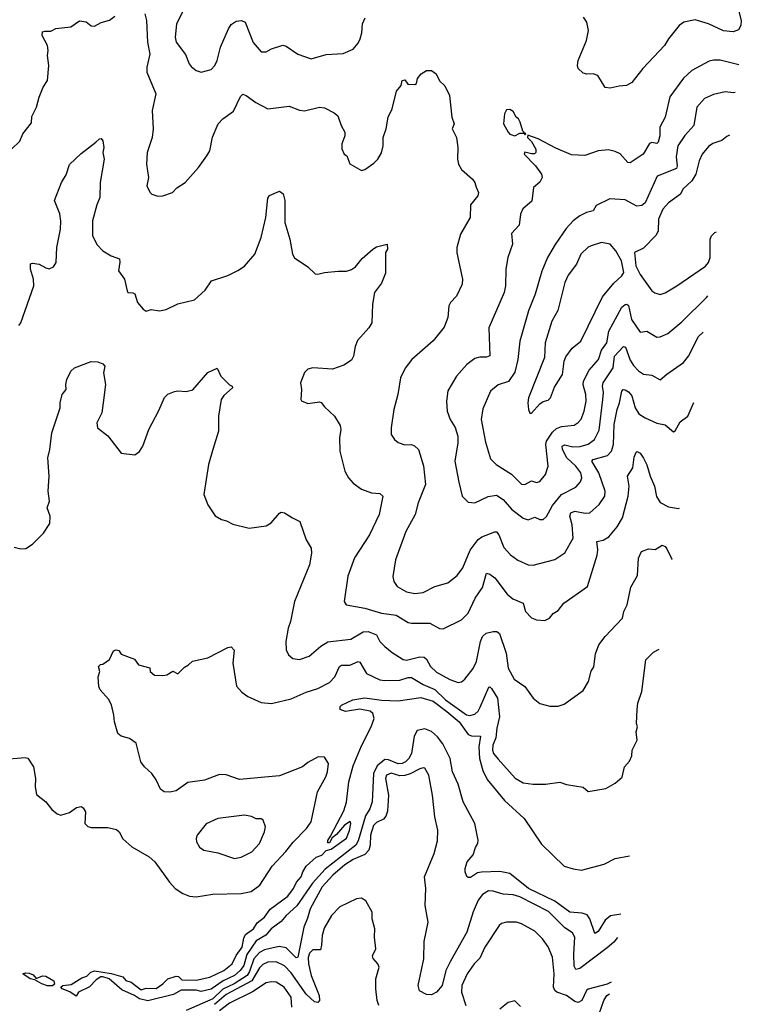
# Model space of a CAD drawing. Extents: x 1921360 to 2014538, y 768294 to 907744.
# Tile 387 of 412: x 2006007 to 2010332, y 870492 to 876390. Entities that reach past the tile are written whole.
import ezdxf

# ---------------------------------------------------------------- set-up
doc = ezdxf.new("R2010")
doc.units = 0

msp = doc.modelspace()

# ---------------------------------------------------------------- linework, layer by layer
at = {"layer": '0CON10XD'}
for points in [[(2006756.8, 876425), (2006767.1, 876385), (2006773.1, 876255), (2006786.4, 876183.6), (2006770, 876105), (2006770, 876075), (2006822.5, 875945), (2006800.5, 875845), (2006806.9, 875735), (2006802, 875685), (2006772, 875595)], [(2006987.8, 876445), (2006947, 876363), (2006938.9, 876285), (2006944.4, 876255), (2007001.1, 876181.1), (2007022.5, 876125), (2007035, 876108.8), (2007065, 876086.2), (2007095, 876076.2), (2007155, 876092), (2007176, 876115), (2007190, 876145), (2007210.5, 876225), (2007258.5, 876335), (2007275, 876360), (2007305, 876381.4), (2007335.8, 876385.8), (2007358, 876375), (2007407.5, 876252.5), (2007455, 876196.2), (2007485, 876198), (2007515.7, 876214.3), (2007585, 876237.1), (2007605, 876230.8), (2007675, 876182.5), (2007755, 876155.7), (2007845, 876181.2), (2007945, 876188), (2008005, 876213.8), (2008035, 876248.8), (2008048.6, 876275), (2008058.6, 876311.4), (2008061.8, 876365), (2008078.7, 876401.3)], [(2010311.9, 876465), (2010331.9, 876381.9), (2010328.7, 876355), (2010315, 876328.1), (2010283.6, 876316.4), (2010225, 876323.8), (2010135.5, 876365.5), (2010055, 876389.2), (2009987.5, 876375), (2009960, 876355), (2009895.7, 876275), (2009872, 876235), (2009742.6, 876097.4), (2009675, 876012.5), (2009643.9, 875996.1), (2009599.3, 875990.7), (2009545, 875978.8), (2009515, 875983.3), (2009471.2, 876055), (2009445, 876066), (2009407, 876063), (2009385, 876068.6), (2009355, 876096.7), (2009349.4, 876115), (2009353.5, 876145), (2009403.8, 876265), (2009415.4, 876325), (2009406.9, 876375), (2009385.5, 876405.5)], [(2005958.8, 875615), (2006007.9, 875662.1), (2006026.2, 875705), (2006077.7, 875772.3), (2006080.7, 875809.3), (2006107.5, 875865), (2006123.8, 875925), (2006148.8, 875985), (2006174, 876025), (2006182, 876115), (2006174.2, 876175), (2006178.8, 876205), (2006174, 876235), (2006142, 876295), (2006143.6, 876316.4), (2006158.3, 876321.7), (2006195, 876320), (2006223.9, 876336.1), (2006314.1, 876345.9), (2006365, 876383.3), (2006405, 876376.7), (2006435, 876352.5), (2006455, 876350), (2006495, 876373.3), (2006545, 876386.2), (2006578.3, 876411.7)], [(2010317.5, 876118.5), (2010205, 876146.4), (2010165, 876147.8), (2010138.7, 876141.3), (2010035.5, 876084.5), (2009985, 876039.4), (2009903.1, 875926.9), (2009875, 875806.7), (2009843.8, 875745), (2009844.5, 875695), (2009834.4, 875655.6), (2009825, 875648), (2009795, 875653.1), (2009781.2, 875648.8), (2009744.3, 875585), (2009665, 875531.4), (2009652.5, 875535), (2009605, 875585.7), (2009575, 875600.6), (2009535, 875610), (2009475, 875604.3), (2009395, 875576.9), (2009315, 875580.8), (2009220.9, 875620.9), (2009115, 875676.7), (2009051.7, 875698.3), (2009050, 875685), (2009075, 875660), (2009100, 875615), (2009100, 875595), (2009093.3, 875586.7), (2009075, 875586.2), (2009033.8, 875596.2), (2009030, 875585), (2009099.5, 875515), (2009134.2, 875465), (2009137.5, 875445), (2009125, 875416.7), (2009086.2, 875385), (2009076.4, 875303.6), (2009023.3, 875256.7), (2009008.2, 875225), (2009000.9, 875159.1), (2008955, 875110), (2008960.6, 875045), (2008933.1, 874965), (2008920, 874895), (2008918.8, 874795), (2008910.9, 874755), (2008818.1, 874545), (2008825, 874376.7), (2008805, 874367.8), (2008765, 874367.8), (2008735, 874359.4), (2008687.5, 874325), (2008625.8, 874255), (2008573.1, 874166.9), (2008564.3, 874105), (2008568.6, 874045), (2008586.9, 873995), (2008617.9, 873947.9), (2008632.1, 873895), (2008632.7, 873855), (2008615.5, 873745), (2008639.5, 873619.5), (2008658.8, 873535), (2008695, 873499.2), (2008735, 873495.7), (2008815, 873533.5), (2008865, 873542.3), (2008904.8, 873514.8), (2008955, 873457.5), (2009025, 873403.3), (2009055, 873394.5), (2009095, 873410.5), (2009125, 873396.9), (2009145, 873395.8), (2009165, 873414), (2009201, 873479), (2009254.8, 873545.2), (2009340.4, 873589.6), (2009368.7, 873621.3), (2009376.6, 873645), (2009371.1, 873675), (2009341.2, 873715), (2009285.9, 873765), (2009260.8, 873815), (2009257.5, 873835), (2009275, 873842.7), (2009321.7, 873831.7), (2009366.6, 873833.4), (2009415, 873848), (2009451.2, 873875), (2009479.9, 873930.1), (2009503, 874115), (2009506.5, 874156.5), (2009499.7, 874195), (2009504.2, 874215), (2009564.2, 874305), (2009571.4, 874375), (2009625, 874432.5), (2009638.4, 874428.4), (2009665, 874350.6), (2009685, 874318.1), (2009715, 874285.8), (2009745.5, 874265.5), (2009795, 874261.1), (2009845, 874232.5), (2009885, 874267.1), (2009985, 874335.6), (2010014.5, 874375), (2010075, 874491.1), (2010103.2, 874518.3)], [(2006772, 875595), (2006768, 875525), (2006778.8, 875445), (2006770, 875395), (2006786.4, 875356.4), (2006800, 875345), (2006835, 875333.3), (2006865, 875333.8), (2006923.3, 875355), (2006948.3, 875381.7), (2006999.2, 875415), (2007078.6, 875505), (2007129.2, 875575), (2007146.6, 875603.4), (2007163.7, 875686.3), (2007196.9, 875765), (2007224.6, 875795.4), (2007288.1, 875841.9), (2007330.7, 875929.3), (2007345, 875943.8), (2007365, 875935.8), (2007423, 875893), (2007495, 875856), (2007622.3, 875872.3), (2007685, 875848), (2007715, 875844), (2007805, 875865.8), (2007835, 875862.5), (2007892.1, 875832.1), (2007913, 875813), (2007934.2, 875755), (2007956, 875716), (2007956.7, 875695), (2007937, 875647), (2007937, 875617), (2007952.5, 875585), (2007967.5, 875575), (2007986.1, 875526.1), (2008055, 875486.7), (2008075, 875493.3), (2008129.1, 875530.9), (2008154, 875555), (2008175, 875592.5), (2008185.8, 875635), (2008186, 875685), (2008204, 875735), (2008216, 875805), (2008240, 875855), (2008265, 875962.5), (2008293.3, 875995), (2008300, 876025), (2008315, 876030), (2008333, 876003), (2008375, 876001.2), (2008385, 876007.5), (2008392.3, 876037.7), (2008413.3, 876065), (2008445, 876086.2), (2008475, 876086.2), (2008503.3, 876065), (2008524.2, 876024.2), (2008555, 875993.8), (2008583.3, 875935), (2008596.9, 875805), (2008610.8, 875765), (2008600, 875735), (2008624.3, 875685), (2008633.2, 875623.2), (2008630.6, 875555), (2008637.8, 875525), (2008655, 875492.9), (2008720, 875435), (2008734.2, 875415), (2008743, 875387), (2008756.7, 875355), (2008753.8, 875335), (2008708.3, 875281.7), (2008706.7, 875205), (2008650, 875105), (2008628, 875025), (2008626.4, 874993.6), (2008660.8, 874835), (2008660, 874805), (2008625.4, 874734.6), (2008589.2, 874695), (2008579.2, 874675), (2008572.5, 874605), (2008552.1, 874547.9), (2008485, 874466), (2008356.6, 874353.4), (2008317.4, 874302.6), (2008289.4, 874245), (2008274.4, 874145), (2008250, 874055), (2008233.3, 873945), (2008234.5, 873904.5), (2008253.8, 873875), (2008275, 873858), (2008315, 873844.2), (2008355, 873844.3), (2008372.5, 873837.5), (2008397.5, 873815), (2008428.3, 873718.3), (2008440, 873605), (2008394.6, 873495.4), (2008376.7, 873425), (2008321.2, 873325), (2008259.4, 873155), (2008242.9, 873055), (2008250, 873025), (2008270, 872995), (2008325, 872963.6), (2008375, 872952.7), (2008425, 872959.6), (2008495, 872995.4), (2008573, 873017), (2008628.7, 873061.3), (2008663.6, 873106.4), (2008706.7, 873213.3), (2008754.7, 873275.3), (2008777.6, 873292.4), (2008855, 873323.1), (2008865, 873322.9), (2008878.8, 873305), (2008908, 873228), (2008948.6, 873185), (2008992.2, 873152.2), (2009055, 873124.4), (2009085, 873121.9), (2009213.4, 873156.6), (2009275, 873196), (2009323.6, 873285), (2009318.3, 873365), (2009304.7, 873415.3), (2009309.5, 873435), (2009335, 873446.1), (2009396.4, 873433.6), (2009425, 873435.6), (2009480, 873485), (2009513.3, 873535), (2009515.5, 873565), (2009477.8, 873675), (2009436.4, 873745), (2009443.7, 873756.3), (2009530.1, 873779.9), (2009554.2, 873805.8), (2009565.3, 873844.8), (2009569.4, 873965), (2009587.1, 874055), (2009602.1, 874095), (2009615.5, 874164.5), (2009624.5, 874175.5), (2009635, 874173.3), (2009655, 874160.8), (2009675, 874136.5), (2009695.2, 874065.2), (2009718.3, 874028.3), (2009755, 874004.4), (2009825, 873972.9), (2009875, 873963.8), (2009925, 873922), (2009935, 873926.2), (2009965, 873981.2), (2010011.4, 874015), (2010046.7, 874096.5)], [(2010295.3, 875952.6), (2010285, 875951.5), (2010235, 875957.7), (2010165, 875941.8), (2010111.7, 875918.3), (2010065.6, 875865), (2010048.2, 875755), (2009994.4, 875695.6), (2009951.6, 875635), (2009942, 875568), (2009946.7, 875515), (2009942.6, 875497.4), (2009827.5, 875452.5), (2009755, 875293.6), (2009735, 875277.7), (2009705, 875272.5), (2009635, 875311.1), (2009543.4, 875316.6), (2009462.5, 875277.5), (2009444.3, 875245.7), (2009405, 875235.7), (2009365, 875215.7), (2009324.6, 875185.4), (2009281.9, 875138.1), (2009216, 875044), (2009170.9, 874965), (2009136.7, 874883.3), (2009096.9, 874745), (2009057.1, 874645), (2009004.6, 874465), (2008993.4, 874355), (2008975, 874277.5), (2008936.7, 874223.3), (2008875, 874203.3), (2008829.4, 874165), (2008781.9, 874058.1), (2008772.7, 873995), (2008798.9, 873858.9), (2008829.1, 873759.1), (2008862, 873725), (2008955, 873666.7), (2009015, 873608.6), (2009035, 873605.7), (2009075, 873627.1), (2009105, 873618.6), (2009125, 873624.3), (2009157.8, 873665), (2009174.5, 873714.5), (2009161.1, 873845), (2009164.8, 873865.2), (2009201.3, 873918.7), (2009225, 873940.8), (2009255, 873953.6), (2009329.5, 873960.5), (2009355, 873976.5), (2009372.4, 873997.6), (2009390.4, 874045), (2009401.5, 874105), (2009399.6, 874145), (2009383.4, 874203.4), (2009386.1, 874225), (2009419.2, 874290.9), (2009476.5, 874353.5), (2009495, 874411.1), (2009525.6, 874454.4), (2009538.6, 874525), (2009615, 874668.2), (2009635, 874683.5), (2009645, 874685.6), (2009655, 874678.1), (2009674.5, 874594.5), (2009725, 874518), (2009765, 874524.3), (2009825, 874488.5), (2009845, 874490), (2009890.9, 874509.1), (2009975, 874580.6), (2010123.8, 874725), (2010132.2, 874735)], [(2008975, 875693.3), (2009005, 875710), (2009030, 875710), (2009035, 875700), (2009040, 875705), (2009021.7, 875721.7), (2009007.5, 875775), (2008997.5, 875795), (2008982.5, 875805), (2008965, 875840), (2008945, 875852.5), (2008925, 875850), (2008912.5, 875825), (2008907.5, 875765), (2008933.8, 875715), (2008945, 875703.8), (2008975, 875693.3)], [(2006002.3, 874557.7), (2006015, 874573.3), (2006091.5, 874795), (2006089.5, 874835), (2006071.4, 874895), (2006072.5, 874927.5), (2006085, 874932), (2006125, 874925.6), (2006165, 874902.9), (2006185, 874898.1), (2006210.7, 874909.3), (2006225.5, 874935), (2006229.6, 875025), (2006251.1, 875135), (2006253.7, 875183.7), (2006247.3, 875227.3), (2006217, 875307), (2006257.1, 875415), (2006285, 875460), (2006305, 875523.3), (2006375, 875587.5), (2006463.5, 875656.5)], [(2006463.5, 875656.5), (2006485, 875676.7), (2006495, 875677.5), (2006506.7, 875665), (2006512.5, 875625), (2006506.2, 875595), (2006513.3, 875555), (2006488.8, 875415), (2006488.6, 875325), (2006469.5, 875280.5), (2006443.5, 875185), (2006443.3, 875095), (2006471.1, 875041.1), (2006505.7, 875005), (2006555, 874975.6), (2006605, 874957.5), (2006608.3, 874938.3), (2006598.8, 874885), (2006636.2, 874835), (2006651.2, 874765), (2006656.4, 874756.4), (2006685, 874753.8), (2006696.8, 874746.8), (2006714, 874695), (2006747.5, 874655), (2006765, 874643.8), (2006795, 874653.3), (2006845, 874646), (2006885, 874653.1), (2006955, 874686.9), (2007055, 874711.9), (2007119.5, 874770.5), (2007157.5, 874825), (2007255, 874857.1), (2007315, 874888), (2007355, 874914), (2007415.8, 874985), (2007454.5, 875085.5), (2007483.3, 875205), (2007495, 875320), (2007505, 875337.5), (2007565, 875362.5), (2007586.2, 875346.2), (2007595.9, 875305.9), (2007595.6, 875175), (2007626.7, 875075), (2007641.4, 874985), (2007655, 874964.2), (2007735, 874910), (2007778.3, 874868.3), (2007795, 874865.8), (2007835, 874876.2), (2007916.4, 874883.6), (2007965, 874883.3), (2007995, 874893.8), (2008019.7, 874910.3), (2008060.3, 874959.7), (2008124.2, 875015.8), (2008145, 875028.8), (2008210, 875045), (2008212.5, 875015), (2008200, 874995), (2008199.3, 874870.7), (2008175, 874812.5), (2008134, 874755), (2008120.8, 874685), (2008117, 874573), (2008100, 874545), (2008031.7, 874468.3), (2008017.7, 874432.3), (2008008, 874375), (2007995, 874351.2), (2007950.3, 874319.7), (2007883, 874297), (2007765, 874304), (2007735, 874296.2), (2007713.9, 874276.1), (2007690, 874215), (2007696.7, 874175), (2007692.5, 874115), (2007697, 874107), (2007735, 874090), (2007805, 874101.2), (2007815, 874096.7), (2007835, 874070), (2007893.3, 874015), (2007928.6, 873958.6), (2007932.5, 873935), (2007924.4, 873885), (2007926.7, 873805), (2007955.6, 873685.6), (2007978, 873645), (2008005, 873614), (2008055, 873578), (2008115, 873556.2), (2008165, 873550.8), (2008184, 873535), (2008161.5, 873425), (2008104.3, 873305), (2008013.9, 873166.1), (2007973.7, 873056.3), (2007952, 872905), (2007964.4, 872884.4), (2008075, 872865.5), (2008175, 872834), (2008263.4, 872823.4), (2008335, 872780), (2008355, 872774.4), (2008465, 872775.7), (2008523.5, 872743.5), (2008545, 872741.4), (2008655, 872795.8), (2008695, 872834.2), (2008736.1, 872923.9), (2008781.8, 872988.2), (2008805, 873074), (2008825, 873069.1), (2008855, 873046.2), (2008928.8, 872948.8), (2008961.7, 872921.7), (2009025.5, 872895.5), (2009038.6, 872845), (2009075, 872806.2), (2009105, 872796), (2009155, 872792), (2009183.3, 872805), (2009205, 872833.3), (2009235, 872851.2), (2009268, 872895), (2009410, 872995), (2009467.9, 873182.1), (2009471.2, 873215), (2009466, 873264), (2009505, 873272.5), (2009538.3, 873291.7), (2009588.9, 873351.1), (2009619.1, 873405), (2009654.2, 873535), (2009658.9, 873595), (2009649.4, 873655), (2009681.8, 873705), (2009690.3, 873769.7), (2009701.2, 873798.8), (2009707, 873803), (2009725, 873793.8), (2009745, 873764.2), (2009765, 873724), (2009786.4, 873656.4), (2009811.2, 873595), (2009823.3, 873533.3), (2009845, 873498), (2009895, 873472), (2009955, 873461.2), (2009961, 873464.3)], [(2010261.2, 875697.9), (2010245, 875690.6), (2010214.6, 875665.4), (2010161.9, 875648.1), (2010135, 875629.5), (2010096.5, 875585), (2010079.5, 875545), (2010060, 875465), (2010035.6, 875424.4), (2009982, 875375), (2009968, 875345), (2009895, 875291.8), (2009861.5, 875255), (2009835.4, 875195), (2009833.8, 875125), (2009821.2, 875098.8), (2009745, 875021.4), (2009692.5, 874995), (2009700, 874915), (2009725, 874864), (2009795, 874766), (2009813.4, 874753.4), (2009845, 874744.3), (2009875, 874752.9), (2009944.6, 874795.4), (2010117.4, 874912.6), (2010135, 874936.2), (2010144.4, 874965), (2010144.3, 875075), (2010152.5, 875095), (2010173.8, 875115), (2010183.6, 875118.3)], [(2009075, 874033.3), (2009125, 874088.8), (2009145, 874103.3), (2009175, 874110), (2009188, 874125), (2009211.7, 874188.3), (2009260, 874265), (2009270.6, 874345), (2009279.8, 874370.2), (2009318.3, 874421.7), (2009370.6, 874465), (2009500.9, 874729.1), (2009567.9, 874812.1), (2009615.6, 874855), (2009627.1, 874875), (2009613.2, 874945), (2009580.4, 875005), (2009545.6, 875045), (2009495, 875054.5), (2009431.2, 875035), (2009413.6, 875026.4), (2009370.5, 874985), (2009343.9, 874926.1), (2009295, 874860), (2009273.8, 874815), (2009255, 874736.2), (2009231.8, 874648.2), (2009195.4, 874584.6), (2009156.5, 874455), (2009153, 874367), (2009057.5, 874125), (2009053.1, 874095), (2009056.7, 874055), (2009063.6, 874033.6), (2009075, 874033.3)], [(2005975, 873231.2), (2006015, 873220), (2006045, 873222), (2006085, 873248.8), (2006150, 873315), (2006187.3, 873372.7), (2006190.8, 873415), (2006171.9, 873465), (2006186, 873505), (2006178.8, 873565), (2006183.8, 873655), (2006176.7, 873765), (2006188.5, 873815), (2006200, 873915), (2006250, 874065), (2006250, 874095), (2006262.5, 874145), (2006286.2, 874173.8), (2006283.9, 874203.9), (2006290, 874235), (2006313.8, 874285), (2006336.7, 874305), (2006435, 874342), (2006475, 874340), (2006505, 874327.5), (2006516.7, 874315), (2006508.8, 874275), (2006521.4, 874205), (2006508.5, 874095), (2006499.1, 874035), (2006469.1, 873975), (2006473.1, 873945), (2006536.2, 873896.2), (2006615, 873793.8), (2006697, 873783), (2006725, 873804), (2006745.5, 873834.5), (2006780.6, 873935), (2006841.3, 874048.7), (2006875, 874126.7), (2006895, 874146.7), (2006935, 874162.5), (2006955, 874167.5), (2007005, 874162.5), (2007045, 874173.3), (2007135, 874276.7), (2007191.7, 874301.7), (2007213.3, 874255), (2007265, 874202.5), (2007280, 874195), (2007282.5, 874185), (2007231.3, 874138.7), (2007215.5, 874114.5), (2007199.6, 874015), (2007199.5, 873925), (2007164.3, 873814.3), (2007138.5, 873725), (2007110.9, 873545), (2007134.6, 873484.6), (2007178.3, 873418.3), (2007217.5, 873395), (2007247.3, 873387.3), (2007285, 873367.5), (2007383.4, 873343.4), (2007485, 873358.9), (2007513.8, 873376.2), (2007565, 873433.8), (2007575, 873440), (2007595, 873436.7), (2007642.5, 873405), (2007686.7, 873385), (2007724.1, 873274.1), (2007753.9, 873223.9), (2007755.8, 873195), (2007744.2, 873125), (2007654.4, 872905), (2007630.5, 872785), (2007615.6, 872745), (2007602.7, 872665)], [(2007602.7, 872665), (2007603.6, 872615), (2007617.8, 872585), (2007645, 872562.5), (2007685, 872557.3), (2007741.7, 872578.3), (2007812.3, 872637.7), (2007855, 872663.6), (2007991.5, 872678.5), (2008065, 872722.6), (2008095, 872725.3), (2008145, 872705.6), (2008165.3, 872665.3), (2008195.6, 872635), (2008239.3, 872599.3), (2008305, 872557.9), (2008325, 872554), (2008405, 872573.8), (2008431.5, 872571.5), (2008445, 872559.4), (2008468.9, 872515), (2008505, 872481.5), (2008585, 872438.5), (2008635, 872420), (2008655, 872424.2), (2008675, 872439.2), (2008725, 872504), (2008745.4, 872545), (2008769.1, 872665), (2008781.1, 872695), (2008803.5, 872715), (2008845, 872725.2), (2008866, 872725), (2008883, 872713), (2008922.3, 872595), (2008935.6, 872505), (2008970.2, 872440.2), (2009034, 872395), (2009085, 872326.7), (2009125, 872293.8), (2009185, 872278), (2009235, 872278.8), (2009269.7, 872290.3), (2009385, 872372.5), (2009416.7, 872425), (2009432.7, 872487.3), (2009447.3, 872512.7), (2009458.8, 872591.2), (2009478.6, 872645), (2009516.2, 872695), (2009619.2, 872805), (2009628.1, 872845), (2009647.5, 872885), (2009669.1, 872990.9), (2009709.7, 873060.3), (2009716.2, 873165), (2009733.3, 873205), (2009775, 873221.2), (2009815, 873216.2), (2009857, 873243), (2009875, 873234), (2009885, 873220.8), (2009915, 873158.6), (2009916.8, 873157.3)], [(2005895, 871957.5), (2006040.5, 871970.5), (2006055.7, 871965.7), (2006090, 871915), (2006102.9, 871845), (2006100, 871795), (2006108.3, 871748.3), (2006165, 871704), (2006199.8, 871659.8), (2006232.4, 871632.4), (2006255, 871624.2), (2006305, 871641.2), (2006348.3, 871671.7), (2006375, 871676.7), (2006388, 871668), (2006401.2, 871645), (2006398.8, 871575), (2006415, 871556.2), (2006435, 871550.8), (2006535, 871550.8), (2006588.6, 871538.6), (2006603.8, 871525), (2006625, 871483.8), (2006680, 871435), (2006782.5, 871375), (2006818.1, 871345), (2006904.3, 871224.3), (2006939.5, 871185), (2006984.3, 871155), (2007025, 871140.4), (2007065, 871136.4), (2007165, 871151.4), (2007335, 871156.2), (2007395, 871167.1), (2007446.1, 871205), (2007520.8, 871319.1), (2007602.3, 871407.7), (2007646.8, 871463.2), (2007726.7, 871545), (2007754.1, 871585.9), (2007791.8, 871765), (2007842.9, 871855), (2007852.9, 871885), (2007858.6, 871935), (2007835, 871972), (2007796.1, 871973.9), (2007735, 871941.2), (2007702.5, 871915), (2007565, 871860.8), (2007325, 871838.2), (2007245, 871866.5), (2007205, 871869.1), (2007115, 871834.6), (2007015, 871820.5), (2006945, 871770), (2006907.7, 871762.3), (2006874, 871764), (2006850.5, 871780.5), (2006825, 871837.5), (2006799.2, 871875), (2006755.8, 871915), (2006734.3, 871945), (2006705.4, 872055.4), (2006665, 872084.2), (2006615, 872098.8), (2006596.2, 872115), (2006575.6, 872185), (2006572.5, 872225), (2006556.7, 872285), (2006538.9, 872318.9), (2006488.8, 872375), (2006481.2, 872395), (2006477, 872453), (2006487.5, 872485), (2006480, 872515), (2006491.7, 872528.3), (2006505, 872530), (2006545, 872557.5), (2006570.5, 872609.5), (2006585, 872616.2), (2006600.7, 872610.7), (2006615, 872590), (2006695, 872560), (2006720, 872525), (2006788.3, 872508.3), (2006790, 872485), (2006815, 872463.3), (2006865, 872462.5), (2006890, 872465), (2006925, 872487.5), (2006955, 872472.5), (2006995, 872512.5), (2007020, 872525), (2007043, 872547), (2007135, 872567.5), (2007255, 872630), (2007275, 872632.5), (2007293, 872613), (2007283.8, 872535), (2007307, 872397), (2007338.3, 872361.7), (2007375, 872336.2), (2007455, 872300), (2007515.6, 872294.4), (2007635, 872322.5), (2007725, 872362.5), (2007795, 872384.6), (2007865, 872420.4), (2007896.3, 872453.7), (2007924.7, 872515.3), (2007935, 872524.4), (2007985.9, 872524.1), (2008035, 872545.5), (2008045, 872540.8), (2008085, 872473.3), (2008165, 872436.1), (2008195, 872430.7), (2008285, 872432.9), (2008335, 872450.5), (2008355, 872449.7), (2008425, 872407.3), (2008495, 872378), (2008559.3, 872315), (2008685, 872226.3), (2008705, 872222.7), (2008735, 872229.4), (2008755, 872248.1), (2008767.8, 872272.2), (2008819.2, 872390.8), (2008825, 872392.9), (2008835, 872384.5), (2008871.2, 872325), (2008882.4, 872215), (2008866.1, 872146.1), (2008860.9, 872089.1), (2008843.5, 872043.5), (2008840.5, 872015), (2008847.5, 871995), (2008875, 871960), (2008977.2, 871847.2), (2009025, 871819.4), (2009085, 871811.5), (2009159.1, 871810.9), (2009245, 871822.5), (2009285, 871808), (2009385, 871792.5), (2009415, 871767.5), (2009520, 871785), (2009575, 871816.7), (2009618.3, 871851.7), (2009632.5, 871915), (2009661.7, 871948.3), (2009675, 871980), (2009677.5, 872015), (2009707.1, 872075), (2009701.8, 872125), (2009708.8, 872155), (2009704, 872175), (2009707.8, 872257.8), (2009711.6, 872295), (2009734.8, 872365.2), (2009759.4, 872555), (2009805, 872601.2), (2009839.4, 872620.2)], [(2009610.7, 871033), (2009547.6, 871022.4), (2009515, 870996.5), (2009475, 870928.1), (2009455, 870917.1), (2009424.8, 871004.8), (2009407.9, 871027.9), (2009377.6, 871037.6), (2009305, 871044.8), (2009215, 871109), (2009055.9, 871185), (2008945, 871276.5), (2008885, 871287.8), (2008775, 871284.2), (2008751.1, 871278.9), (2008709.1, 871250.9), (2008695, 871250.8), (2008687.9, 871257.9), (2008676.2, 871285), (2008676.7, 871305), (2008688.8, 871345), (2008725, 871386.7), (2008738.3, 871431.7), (2008752, 871455), (2008754.2, 871475), (2008734.5, 871574.5), (2008665.4, 871705.4), (2008635, 871810.8), (2008600.8, 871885), (2008587.5, 871965), (2008542.9, 872052.9), (2008510.6, 872095), (2008475, 872125.5), (2008435, 872141.5), (2008388.6, 872131.4), (2008372.1, 872097.9), (2008354.6, 871995), (2008339.2, 871965), (2008319.5, 871945), (2008299.2, 871935), (2008275, 871932.6), (2008217, 871957), (2008195, 871958.8), (2008150.3, 871919.7), (2008128.4, 871875), (2008120, 871705), (2008105, 871663.4), (2008078.8, 871621.2), (2008035, 871471.4), (2008021.2, 871445), (2007837.9, 871302.1), (2007761.8, 871218.2), (2007668.1, 871081.9), (2007603.5, 871025), (2007575, 870988.9), (2007515, 870943.3), (2007482.8, 870907.3), (2007425, 870873.1), (2007369, 870791), (2007350.6, 870725), (2007328.1, 870695), (2007295, 870664.8), (2007227.7, 870632.3), (2007155, 870582.7), (2007095, 870568.6), (2007065, 870576.7), (2006975, 870577.3), (2006928.7, 870551.3), (2006775, 870513.8), (2006725, 870524.8), (2006695.7, 870545.7), (2006619.4, 870579.4), (2006542.9, 870645), (2006505, 870657.1), (2006493.4, 870656.6), (2006465, 870638.9), (2006425, 870597.5), (2006360.6, 870565), (2006345, 870540), (2006307.8, 870567.8), (2006262.5, 870585), (2006254, 870595), (2006266.7, 870605), (2006315, 870611.5), (2006380, 870650), (2006409.8, 870660.2), (2006434.6, 870685.4), (2006455, 870692), (2006555, 870676.9), (2006626, 870656), (2006644.5, 870634.5), (2006675, 870624.6), (2006735, 870579.1), (2006765, 870588.9), (2006825, 870587.8), (2006865.8, 870615), (2006895.8, 870644.2), (2006945, 870661.5), (2006959.7, 870659.7), (2006979.2, 870639.2), (2007065, 870637.7), (2007146.2, 870655), (2007231.4, 870695), (2007281.4, 870735), (2007305.4, 870785), (2007340, 870835), (2007350.7, 870889.3), (2007360.5, 870909.5), (2007408.8, 870945), (2007430.7, 870979.3), (2007475, 871013.3), (2007508.3, 871061.7), (2007615, 871140.8), (2007648.1, 871185), (2007666.5, 871223.5), (2007693.8, 871255), (2007703.8, 871285), (2007725, 871318.8), (2007785, 871373.3), (2007817.5, 871385), (2007845, 871412.5), (2007875, 871421.2), (2007965, 871488.1), (2007984.1, 871534.1), (2007991.2, 871575), (2007987.5, 871587.5), (2007954.4, 871565.6), (2007905, 871508.8), (2007880, 871490), (2007865, 871460), (2007855, 871460), (2007853.8, 871473.8), (2007870.7, 871499.3), (2007949.3, 871650.7), (2007966.9, 871703.1), (2007980.7, 871825), (2008005, 871920), (2008055, 872040), (2008114.4, 872155), (2008131.4, 872205), (2008124.2, 872235), (2008107.8, 872247.8), (2008045, 872259.2), (2007960, 872245), (2007928.8, 872258.8), (2007928, 872275), (2007935, 872283.8), (2008004.6, 872315.4), (2008075, 872328.8), (2008175, 872313), (2008275, 872310.6), (2008411.1, 872328.9), (2008485, 872307.9), (2008567, 872245), (2008640.9, 872185), (2008695, 872108.9), (2008715, 872100.7), (2008769.2, 872099.2), (2008758.7, 872035), (2008763.3, 871965), (2008782.4, 871892.4), (2008809.5, 871839.5), (2008913.3, 871713.3), (2009030, 871605), (2009135, 871451.1), (2009269.3, 871319.3), (2009325, 871302.9), (2009375, 871296.2), (2009509.3, 871330.7), (2009575, 871365.6), (2009660.9, 871381.7)], [(2009590.3, 870891.5), (2009567.9, 870865), (2009528.9, 870831.1), (2009365, 870706.7), (2009339.7, 870699.7), (2009330.3, 870720.3), (2009327.3, 870792.7), (2009334.5, 870895), (2009321.2, 870921.2), (2009275, 870951.1), (2009177.1, 871047.1), (2009005.5, 871135), (2008965, 871148.4), (2008905, 871152.3), (2008845, 871170.8), (2008817.4, 871172.6), (2008780.4, 871149.6), (2008754.6, 871115), (2008724.4, 871045.6), (2008688, 870925), (2008588.8, 870751.2), (2008561.2, 870695), (2008538.5, 870605), (2008505, 870565.8), (2008475, 870549.2), (2008445, 870551.4), (2008403.1, 870573.1), (2008394.4, 870604.4), (2008429.3, 870765), (2008430.8, 870869.2), (2008456.1, 870983.9), (2008437.7, 871085), (2008441.1, 871185), (2008432.7, 871255), (2008490.6, 871395), (2008512, 871472), (2008514, 871535), (2008494.4, 871615), (2008480.9, 871745), (2008459.6, 871865), (2008435, 871905.8), (2008425, 871909.4), (2008405, 871903.5), (2008347.7, 871872.3), (2008315, 871861.9), (2008285, 871861.4), (2008232.6, 871877.4), (2008204.8, 871865.2), (2008198.7, 871845), (2008216.7, 871745), (2008210.7, 871649.3), (2008201.1, 871618.9), (2008188.5, 871601.5), (2008145, 871581.5), (2008127.4, 871562.6), (2008109.2, 871505), (2008108.6, 871445), (2008099.7, 871415), (2008075, 871390.3), (2008005, 871360.4), (2007955, 871326.9), (2007884.2, 871265), (2007820.2, 871195), (2007747.2, 871065), (2007732.8, 871007.2), (2007710.6, 870955), (2007674.6, 870775.4), (2007665, 870771.5), (2007605, 870831.1), (2007562.3, 870837.7), (2007475, 870817.9), (2007445, 870802.1), (2007410.7, 870765), (2007385, 870688.4), (2007370.3, 870665), (2007292.5, 870615), (2007225, 870582.4), (2007165, 870525.8), (2007004.3, 870455.7)], [(2007295, 871366), (2007335, 871374.2), (2007398.8, 871405), (2007444.2, 871455), (2007474, 871525), (2007480, 871555), (2007467.5, 871595), (2007455, 871602.5), (2007425, 871603.8), (2007397.3, 871617.3), (2007355, 871625.8), (2007195, 871604.2), (2007125, 871574), (2007072, 871505), (2007064.2, 871485), (2007066.2, 871465), (2007085, 871432.5), (2007110, 871415), (2007195, 871400), (2007295, 871366)], [(2008160, 870485), (2008150, 870515), (2008141.2, 870585), (2008142, 870645), (2008161.2, 870715), (2008154.1, 870734.1), (2008126.4, 870766.4), (2008122.3, 870782.3), (2008140.8, 870825), (2008133.1, 870895), (2008135.8, 870945), (2008120, 871005), (2008118.8, 871045), (2008082.3, 871112.3), (2008055, 871128.8), (2008026.1, 871123.9), (2007925, 871075.8), (2007875.6, 871025), (2007831.9, 870948.1), (2007820.5, 870905), (2007816.8, 870846.8), (2007810.8, 870819.2), (2007765, 870819.4), (2007745, 870797.8), (2007736.9, 870773.1), (2007738.3, 870735), (2007755, 870663.8), (2007801.5, 870545), (2007804.4, 870515.6), (2007795, 870503.1), (2007775, 870506.7), (2007725, 870553.9), (2007635, 870680.7), (2007595, 870722), (2007545, 870745.8), (2007495, 870744.8), (2007465, 870729.8), (2007445, 870711.6), (2007397.9, 870632.1), (2007245, 870551.8), (2007175, 870490.9)], [(2009551.8, 870624.4), (2009527, 870613), (2009415, 870582.5), (2009404.4, 870575), (2009375.7, 870515), (2009355, 870502.5), (2009335, 870509.1), (2009285, 870545.3), (2009225.8, 870565.7), (2009213.8, 870575), (2009205.7, 870595.7), (2009210.8, 870675), (2009200.9, 870775), (2009175, 870835.7), (2009140, 870885), (2009095, 870929.5), (2009014.6, 870974.6), (2008985, 870984.5), (2008925, 870984.5), (2008895, 870975.6), (2008881.4, 870965), (2008795, 870834.2), (2008765, 870768.1), (2008731.4, 870735), (2008689.4, 870675), (2008658, 870605), (2008654.2, 870565), (2008680.9, 870485)], [(2006205, 870602.2), (2006175, 870603.4), (2006141.1, 870615), (2006098, 870638), (2006071.1, 870645), (2006026.2, 870675), (2006045, 870681.1), (2006065, 870678.5), (2006088, 870668), (2006105.9, 870645.9), (2006145, 870663.1), (2006165, 870661.5), (2006212.4, 870632.4), (2006216.8, 870613.2), (2006205, 870602.2)], [(2007637.5, 870475), (2007635.3, 870535), (2007593.2, 870595), (2007545, 870624.1), (2007515, 870627.6), (2007485, 870620.9), (2007402.8, 870567.2), (2007265, 870500), (2007205, 870453.3)], [(2009476.8, 870104.2), (2009472, 870115), (2009474, 870155), (2009462.9, 870192.9), (2009425, 870242.5), (2009410, 870305), (2009419.2, 870345), (2009480.6, 870435), (2009508.2, 870515), (2009525.4, 870544.6), (2009541.7, 870554.1)], [(2009008.3, 870478.3), (2008975, 870512.5), (2008935, 870502.5), (2008885, 870462.5)]]:
    msp.add_lwpolyline(points, dxfattribs=at)

doc.saveas('drawing.dxf')
